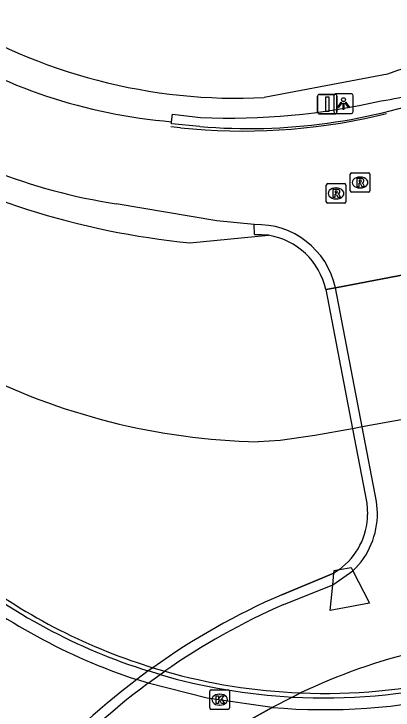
# Model space of a CAD drawing. Extents: x 156414 to 157775, y 382335 to 383765.
# Drawn here: x 157204.41 to 157223.79, y 382722.71 to 382758.29 of the extents above; entities that cross this region are included whole.
import ezdxf

# ---------------------------------------------------------------- set-up
doc = ezdxf.new("R2010")
doc.units = 0
for name, color, linetype in [('IMGEO_Berm_groen', 7, 'Continuous'), ('IMGEO_Dek', 7, 'Continuous'), ('IMGEO_Fietspad_gesloten', 7, 'Continuous'), ('IMGEO_Hek', 7, 'Continuous'), ('IMGEO_Kolk', 7, 'Continuous'), ('IMGEO_Lichtpunt', 7, 'Continuous'), ('IMGEO_Lijnafwatering', 7, 'Continuous'), ('IMGEO_Muur', 7, 'Continuous'), ('IMGEO_Rijbaan_regionaal_gesloten', 7, 'Continuous'), ('IMGEO_Rioolput', 7, 'Continuous'), ('IMGEO_Verkeersbordpaal', 7, 'Continuous'), ('IMGEO_Verkeerseiland_gesloten', 7, 'Continuous')]:
    doc.layers.add(name, color=color, linetype=linetype)

msp = doc.modelspace()

# ---------------------------------------------------------------- linework, layer by layer
at = {"layer": 'IMGEO_Berm_groen'}
for points in [[(157223.504, 382755.208), (157217.206, 382754.016)], [(157248.423, 382750.171), (157241.754, 382744.252), (157236.687, 382740.3), (157235.174, 382739.539), (157227.061, 382738.062), (157226.569, 382737.972), (157222.208, 382737.178), (157221.716, 382737.089), (157219.785, 382736.737), (157218.02, 382736.487), (157216.885, 382736.419)], [(157213.408, 382746.592), (157217.423, 382746.976)], [(157221.74, 382729.825), (157222.586, 382728.174), (157220.57, 382727.804), (157220.706, 382729.109), (157220.769, 382729.71), (157220.783, 382729.849), (157221.046, 382729.894), (157221.651, 382729.999), (157221.74, 382729.825)]]:
    msp.add_lwpolyline(points, dxfattribs=at)
for centre, radius, start, end in [((157215.834, 382782.377), 28.395, 238.0245, 272.7704), ((157227.724, 382744.593), 11.423, 68.896, 111.6816), ((157217.366, 382786.977), 40.578, 240.3978, 264.4028), ((157217.594, 382770.106), 33.694, 242.7798, 268.794)]:
    msp.add_arc(centre, radius, start, end, dxfattribs=at)
at = {"layer": 'IMGEO_Dek'}
for points in [[(157227.942, 382733.735), (157227.76, 382734.374), (157227.061, 382738.062), (157225.706, 382745.213), (157225.215, 382745.121), (157220.839, 382744.294), (157220.348, 382744.201), (157221.716, 382737.089), (157222.449, 382733.275), (157222.489, 382732.707)], [(157221.046, 382729.894), (157220.769, 382729.71), (157218.108, 382728.604)], [(157211.509, 382724.873), (157211.275, 382724.705), (157210.682, 382724.265)]]:
    msp.add_lwpolyline(points, dxfattribs=at)
for centre, radius, start, end in [((157218.951, 382732.745), 3.538, 306.305, 359.3815), ((157232.48, 382695.483), 36.105, 113.4572, 125.5094), ((157232.479, 382695.489), 36.1, 127.1431, 139.397)]:
    msp.add_arc(centre, radius, start, end, dxfattribs=at)
at = {"layer": 'IMGEO_Fietspad_gesloten'}
for points in [[(157216.689, 382747.519), (157214.782, 382747.709), (157209.636, 382748.584)], [(157225.215, 382745.121), (157220.839, 382744.294)], [(157220.839, 382744.294), (157225.215, 382745.121)], [(157222.989, 382732.801), (157222.942, 382733.36), (157222.208, 382737.178), (157220.839, 382744.294)], [(157218.206, 382728.102), (157220.706, 382729.109), (157221.74, 382729.825)], [(157211.268, 382724.079), (157211.879, 382724.523), (157212.12, 382724.692)], [(157219.062, 382723.582), (157218.647, 382723.371), (157217.608, 382722.843), (157216.539, 382722.236)]]:
    msp.add_lwpolyline(points, dxfattribs=at)
for centre, radius, start, end in [((157214.639, 382779.698), 27.003, 237.5967, 265.3881), ((157214.092, 382777.678), 29.433, 235.7249, 261.293), ((157216.85, 382743.444), 4.078, 12.0306, 92.2672), ((157218.953, 382732.745), 4.036, 313.6674, 0.7979), ((157232.506, 382695.444), 35.652, 113.6473, 124.8767), ((157232.379, 382695.566), 31.02, 91.7337, 115.4244), ((157232.476, 382695.491), 35.596, 126.5702, 139.2873)]:
    msp.add_arc(centre, radius, start, end, dxfattribs=at)
at = {"layer": 'IMGEO_Hek'}
for points in [[(157216.709, 382747.019), (157217.423, 382746.976)], [(157220.348, 382744.201), (157221.716, 382737.089)], [(157221.716, 382737.089), (157222.449, 382733.275)], [(157222.449, 382733.275), (157222.489, 382732.707)], [(157221.046, 382729.894), (157220.769, 382729.71)], [(157218.108, 382728.604), (157220.769, 382729.71)], [(157211.509, 382724.873), (157211.275, 382724.705)], [(157211.275, 382724.705), (157210.682, 382724.265)], [(157218.647, 382723.371), (157217.608, 382722.843)], [(157218.647, 382723.371), (157219.062, 382723.582)], [(157216.539, 382722.236), (157217.608, 382722.843)]]:
    msp.add_lwpolyline(points, dxfattribs=at)
for centre, radius, start, end in [((157216.853, 382743.446), 3.576, 12.1891, 80.8257), ((157218.951, 382732.745), 3.538, 306.305, 359.3815), ((157232.48, 382695.483), 36.105, 113.4572, 125.5094), ((157232.379, 382695.566), 31.02, 91.7337, 115.4244), ((157232.479, 382695.489), 36.1, 127.1431, 139.397)]:
    msp.add_arc(centre, radius, start, end, dxfattribs=at)
at = {"layer": 'IMGEO_Kolk'}
for p, q in [((157214.498, 382723.741), (157215.35, 382723.741)), ((157214.423, 382722.815), (157214.423, 382723.667)), ((157214.911, 382723.521), (157214.936, 382723.521)), ((157215.424, 382723.667), (157215.424, 382722.815)), ((157215.35, 382722.741), (157214.498, 382722.741)), ((157214.934, 382722.961), (157214.909, 382722.961))]:
    msp.add_line(p, q, dxfattribs=at)
for points in [[(157214.498, 382723.741), (157215.35, 382723.741)], [(157214.423, 382722.815), (157214.423, 382723.667)], [(157214.744, 382723.441), (157214.867, 382723.441), (157214.867, 382723.29), (157214.997, 382723.441), (157215.161, 382723.441), (157215.015, 382723.29), (157215.168, 382723.041), (157215.016, 382723.041), (157214.931, 382723.205), (157214.867, 382723.138), (157214.867, 382723.041), (157214.744, 382723.041), (157214.744, 382723.441)], [(157215.424, 382723.667), (157215.424, 382722.815)], [(157215.35, 382722.741), (157214.498, 382722.741)]]:
    msp.add_lwpolyline(points, dxfattribs=at)
for centre, start, end in [((157214.5, 382723.665), 91.552, 178.448), ((157214.5, 382723.665), 91.552, 178.448), ((157215.348, 382723.665), 1.552, 88.448), ((157215.348, 382723.665), 1.552, 88.448), ((157214.5, 382722.817), 181.552, 268.448), ((157214.5, 382722.817), 181.552, 268.448), ((157215.348, 382722.817), 271.552, 358.448), ((157215.348, 382722.817), 271.552, 358.448)]:
    msp.add_arc(centre, 0.0765, start, end, dxfattribs=at)
for centre, major_axis, ratio, start_param, end_param in [((157214.91, 382723.241), (-0.387, 0.002), 0.722429, 4.712389, 7.853982), ((157214.935, 382723.241), (-0.39, 0.002), 0.717154, 1.570796, 4.712389)]:
    msp.add_ellipse(centre, major_axis=major_axis, ratio=ratio, start_param=start_param, end_param=end_param, dxfattribs=at)
at = {"layer": 'IMGEO_Lichtpunt'}
for p, q in [((157220.758, 382754.11), (157220.758, 382753.303)), ((157220.758, 382754.11), (157220.758, 382753.303)), ((157221.66, 382754.205), (157220.852, 382754.205)), ((157221.66, 382754.205), (157220.852, 382754.205)), ((157221.754, 382753.303), (157221.754, 382754.11)), ((157221.754, 382753.303), (157221.754, 382754.11)), ((157220.852, 382753.209), (157221.66, 382753.209)), ((157220.852, 382753.209), (157221.66, 382753.209))]:
    msp.add_line(p, q, dxfattribs=at)
for points in [[(157221.132, 382753.774), (157221.171, 382753.746), (157220.983, 382753.484), (157220.945, 382753.511), (157221.132, 382753.774)], [(157221.234, 382753.726), (157221.281, 382753.726), (157221.281, 382753.404), (157221.234, 382753.404), (157221.234, 382753.726)], [(157221.344, 382753.746), (157221.382, 382753.773), (157221.569, 382753.511), (157221.53, 382753.483), (157221.344, 382753.746)]]:
    msp.add_lwpolyline(points, dxfattribs=at)
msp.add_circle((157221.257, 382753.908), 0.0994, dxfattribs=at)
for centre, start, end in [((157220.852, 382754.11), 90, 180), ((157220.852, 382754.11), 90, 180), ((157221.66, 382754.11), 0, 90), ((157221.66, 382754.11), 0, 90), ((157220.852, 382753.303), 180, 270), ((157220.852, 382753.303), 180, 270), ((157221.66, 382753.303), 270, 0), ((157221.66, 382753.303), 270, 360)]:
    msp.add_arc(centre, 0.0946, start, end, dxfattribs=at)
at = {"layer": 'IMGEO_Lijnafwatering'}
for points in [[(157222.965, 382753.082), (157223.46, 382753.194)], [(157212.423, 382752.533), (157212.928, 382752.477)]]:
    msp.add_lwpolyline(points, dxfattribs=at)
msp.add_arc((157216.154, 382782.515), 30.211, 263.87, 283.0289, dxfattribs=at)
at = {"layer": 'IMGEO_Muur'}
for points in [[(157212.468, 382752.783), (157212.512, 382753.166), (157213.947, 382752.998)], [(157213.909, 382752.535), (157212.455, 382752.67), (157212.468, 382752.783)], [(157210.699, 382725.135), (157211.509, 382724.873), (157212.12, 382724.692)], [(157211.879, 382724.523), (157211.275, 382724.705)]]:
    msp.add_lwpolyline(points, dxfattribs=at)
for centre, radius, start, end in [((157220.968, 382768.744), 15.062, 278.4833, 292.1419), ((157216.394, 382782.014), 29.583, 265.1813, 290.5284), ((157215.413, 382787.771), 34.804, 267.5852, 282.9109), ((157220.261, 382753.387), 29.826, 231.0113, 251.3022), ((157220.267, 382753.396), 30.067, 230.9103, 252.5979), ((157220.296, 382753.514), 30.188, 253.8108, 266.8694), ((157220.272, 382753.415), 29.857, 254.1544, 267.6767), ((157220.275, 382753.435), 30.108, 266.9011, 283.0284), ((157220.273, 382753.467), 29.91, 267.6789, 282.9911)]:
    msp.add_arc(centre, radius, start, end, dxfattribs=at)
at = {"layer": 'IMGEO_Rijbaan_regionaal_gesloten'}
msp.add_lwpolyline([(157217.608, 382722.843), (157214.281, 382723.318), (157211.268, 382724.079), (157210.682, 382724.265)], dxfattribs=at)
for centre, radius, start, end in [((157220.295, 382753.446), 30.724, 230.9561, 251.7661), ((157438.529, 383060.473), 413.664, 233.64631, 235.64174), ((157220.275, 382753.425), 30.698, 265.0168, 283.1012)]:
    msp.add_arc(centre, radius, start, end, dxfattribs=at)
at = {"layer": 'IMGEO_Rioolput'}
for p, q in [((157221.603, 382749.247), (157221.603, 382750.099)), ((157221.678, 382750.173), (157222.53, 382750.173)), ((157222.604, 382750.099), (157222.604, 382749.247)), ((157222.091, 382749.953), (157222.116, 382749.953)), ((157220.376, 382748.691), (157220.376, 382749.543)), ((157220.451, 382749.617), (157221.303, 382749.617)), ((157220.864, 382749.397), (157220.889, 382749.397)), ((157221.377, 382749.543), (157221.377, 382748.691)), ((157222.114, 382749.393), (157222.089, 382749.393)), ((157222.53, 382749.173), (157221.678, 382749.173)), ((157221.303, 382748.617), (157220.451, 382748.617)), ((157220.887, 382748.837), (157220.862, 382748.837))]:
    msp.add_line(p, q, dxfattribs=at)
for points in [[(157221.603, 382749.247), (157221.603, 382750.099)], [(157221.678, 382750.173), (157222.53, 382750.173)], [(157222.604, 382750.099), (157222.604, 382749.247)], [(157222.192, 382749.871), (157221.94, 382749.873), (157221.94, 382749.473)], [(157222.118, 382749.792), (157222.064, 382749.792), (157222.064, 382749.711)], [(157222.064, 382749.711), (157222.116, 382749.711)], [(157220.376, 382748.691), (157220.376, 382749.543)], [(157220.451, 382749.617), (157221.303, 382749.617)], [(157220.965, 382749.315), (157220.713, 382749.317), (157220.713, 382748.917)], [(157221.377, 382749.543), (157221.377, 382748.691)], [(157221.94, 382749.473), (157222.064, 382749.473), (157222.064, 382749.635), (157222.075, 382749.635)], [(157222.122, 382749.606), (157222.193, 382749.473), (157222.333, 382749.473), (157222.268, 382749.599)], [(157220.713, 382748.917), (157220.837, 382748.917), (157220.837, 382749.079), (157220.848, 382749.079)], [(157220.891, 382749.236), (157220.837, 382749.236), (157220.837, 382749.155)], [(157220.837, 382749.155), (157220.889, 382749.155)], [(157220.895, 382749.05), (157220.966, 382748.917), (157221.106, 382748.917), (157221.041, 382749.043)], [(157222.53, 382749.173), (157221.678, 382749.173)], [(157221.303, 382748.617), (157220.451, 382748.617)]]:
    msp.add_lwpolyline(points, dxfattribs=at)
for centre, radius, start, end in [((157221.68, 382750.097), 0.0765, 91.552, 178.448), ((157221.68, 382750.097), 0.0765, 91.552, 178.448), ((157222.528, 382750.097), 0.0765, 1.552, 88.448), ((157222.528, 382750.097), 0.0765, 1.552, 88.448), ((157222.1, 382749.9), 0.19, 274.7715, 282.9687), ((157222.124, 382749.696), 0.0964, 77.0061, 93.1865), ((157222.138, 382749.753), 0.0378, 276.6634, 79.6772), ((157222.191, 382749.761), 0.109, 350.3612, 89.416), ((157222.189, 382749.761), 0.112, 277.5842, 350.9817), ((157220.453, 382749.541), 0.0765, 91.552, 178.448), ((157220.453, 382749.541), 0.0765, 91.552, 178.448), ((157220.964, 382749.205), 0.109, 350.3612, 89.416), ((157221.301, 382749.541), 0.0765, 1.552, 88.448), ((157221.301, 382749.541), 0.0765, 1.552, 88.448), ((157222.074, 382749.582), 0.0533, 26.0293, 88.6989), ((157222.173, 382749.546), 0.108, 29.5134, 73.7905), ((157220.847, 382749.026), 0.0533, 26.0293, 88.6989), ((157220.873, 382749.344), 0.19, 274.7715, 282.9687), ((157220.897, 382749.14), 0.0964, 77.0061, 93.1865), ((157220.911, 382749.197), 0.0378, 276.6634, 79.6772), ((157220.962, 382749.205), 0.112, 277.5842, 350.9817), ((157220.946, 382748.99), 0.108, 29.5134, 73.7905), ((157221.68, 382749.249), 0.0765, 181.552, 268.448), ((157221.68, 382749.249), 0.0765, 181.552, 268.448), ((157222.528, 382749.249), 0.0765, 271.552, 358.448), ((157222.528, 382749.249), 0.0765, 271.552, 358.448), ((157220.453, 382748.693), 0.0765, 181.552, 268.448), ((157220.453, 382748.693), 0.0765, 181.552, 268.448), ((157221.301, 382748.693), 0.0765, 271.552, 358.448), ((157221.301, 382748.693), 0.0765, 271.552, 358.448)]:
    msp.add_arc(centre, radius, start, end, dxfattribs=at)
for centre, major_axis, ratio, start_param, end_param in [((157222.09, 382749.673), (-0.387, 0.002), 0.722429, 4.712389, 7.853982), ((157222.115, 382749.673), (-0.39, 0.002), 0.717154, 1.570796, 4.712389), ((157220.863, 382749.117), (-0.387, 0.002), 0.722429, 4.712389, 7.853982), ((157220.888, 382749.117), (-0.39, 0.002), 0.717154, 1.570796, 4.712389)]:
    msp.add_ellipse(centre, major_axis=major_axis, ratio=ratio, start_param=start_param, end_param=end_param, dxfattribs=at)
at = {"layer": 'IMGEO_Verkeersbordpaal'}
for p, q in [((157219.931, 382753.28), (157219.931, 382754.08)), ((157219.931, 382754.08), (157219.931, 382753.28)), ((157220.031, 382754.18), (157220.821, 382754.18)), ((157220.821, 382754.18), (157220.031, 382754.18)), ((157220.921, 382754.08), (157220.921, 382753.28)), ((157220.921, 382753.28), (157220.921, 382754.08)), ((157220.821, 382753.18), (157220.031, 382753.18)), ((157220.031, 382753.18), (157220.821, 382753.18))]:
    msp.add_line(p, q, dxfattribs=at)
msp.add_lwpolyline([(157220.351, 382754.055), (157220.501, 382754.055), (157220.501, 382753.305), (157220.351, 382753.305), (157220.351, 382754.055)], dxfattribs=at)
for centre, start, end in [((157220.031, 382754.08), 90, 180), ((157220.031, 382754.08), 90, 180), ((157220.821, 382754.08), 0, 90), ((157220.821, 382754.08), 360, 90), ((157220.031, 382753.28), 180, 270), ((157220.031, 382753.28), 180, 270), ((157220.821, 382753.28), 270, 0), ((157220.821, 382753.28), 270, 0)]:
    msp.add_arc(centre, 0.1, start, end, dxfattribs=at)
at = {"layer": 'IMGEO_Verkeerseiland_gesloten'}
for points in [[(157217.423, 382746.976), (157216.709, 382747.019), (157216.689, 382747.519)], [(157220.839, 382744.294), (157220.348, 382744.201), (157221.716, 382737.089), (157222.449, 382733.275), (157222.489, 382732.707)], [(157220.348, 382744.201), (157220.839, 382744.294)], [(157221.046, 382729.894), (157220.769, 382729.71), (157218.108, 382728.604)], [(157211.509, 382724.873), (157211.275, 382724.705), (157210.682, 382724.265)]]:
    msp.add_lwpolyline(points, dxfattribs=at)
for centre, radius, start, end in [((157216.853, 382743.446), 3.576, 12.1891, 80.8257), ((157218.951, 382732.745), 3.538, 306.305, 359.3815), ((157232.48, 382695.483), 36.105, 113.4572, 125.5094), ((157232.479, 382695.489), 36.1, 127.1431, 139.397)]:
    msp.add_arc(centre, radius, start, end, dxfattribs=at)

doc.saveas('drawing.dxf')
